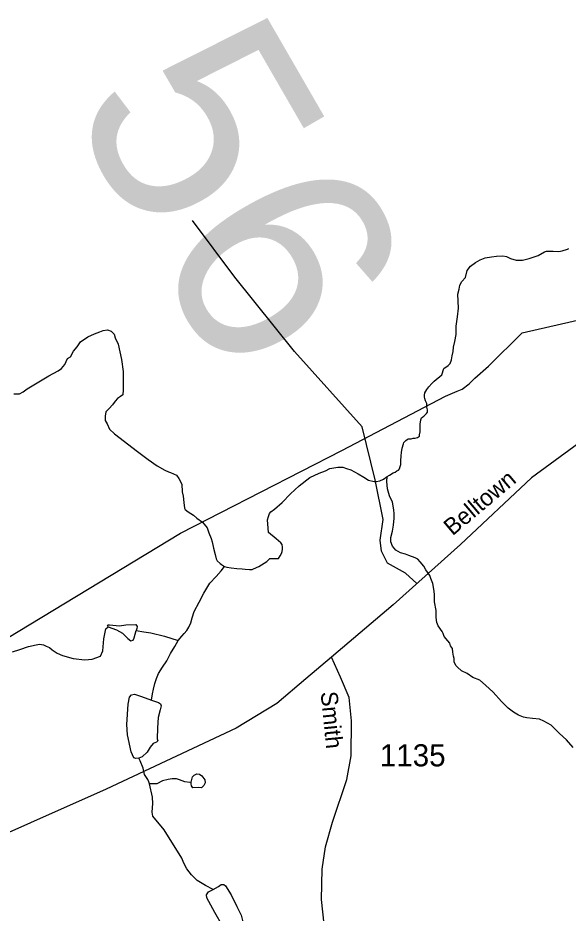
# Model space of a CAD drawing. Extents: x 2056842 to 2160602, y 826753 to 1016856.
# Drawn here: x 2095813 to 2098923, y 899934 to 904997 of the extents above; entities that cross this region are included whole.
import ezdxf

# ---------------------------------------------------------------- set-up
doc = ezdxf.new("R2010")
doc.units = 0
for name, color, linetype in [('Exist Hydrographic Creek Single Shore', 7, 'Continuous'), ('Exist Hydrographic Misc Water Feature', 7, 'Continuous'), ('Exist Road Non-System Type 51', 7, 'Continuous'), ('Exist Road Secondary Structure Standard Bridge Number Label', 7, 'Continuous'), ('Exist Road Secondary Type 51 Attributed', 7, 'Continuous'), ('Exist Road Secondary Type 51 Label', 7, 'Continuous'), ('Exist Road Secondary Type 51 Number Label', 7, 'Continuous'), ('Exist Utilities Electrical Transmission Line', 7, 'Continuous')]:
    doc.layers.add(name, color=color, linetype=linetype)

msp = doc.modelspace()

# ---------------------------------------------------------------- linework, layer by layer
at = {"layer": 'Exist Hydrographic Creek Single Shore'}
for points in [[(2097899.6, 902403.5), (2097913.7, 902411.5), (2097933.6, 902423.5), (2097945.7, 902427.6), (2097955.5, 902435.6), (2097963.5, 902439.7), (2097969.7, 902447.6), (2097973.6, 902459.6), (2097977.5, 902471.6), (2097977.5, 902491.6), (2097979.3, 902519.6), (2097981.4, 902539.6), (2097985.1, 902563.7), (2097993.1, 902587.7), (2097995.1, 902595.7), (2098005.2, 902607.8), (2098013.2, 902611.8), (2098019.1, 902615.8), (2098035.1, 902615.8), (2098047.2, 902619.9), (2098059.1, 902619.9), (2098071.2, 902624), (2098082.9, 902632), (2098082.9, 902640), (2098087, 902656), (2098087, 902676), (2098087, 902700), (2098090.7, 902724), (2098094.6, 902736.1), (2098102.6, 902740.1), (2098106.7, 902744.1), (2098114.7, 902752), (2098122.6, 902760), (2098128.6, 902768), (2098128.6, 902780), (2098124.3, 902796), (2098124.3, 902816), (2098116.3, 902832.1), (2098112.4, 902844), (2098110.3, 902852), (2098110.3, 902864), (2098112.2, 902876), (2098124.1, 902896.1), (2098136.2, 902910), (2098152.2, 902930.1), (2098166.1, 902942.2), (2098209.8, 902978.3), (2098219.8, 903014.3), (2098245.7, 903030.4), (2098255.5, 903042.4), (2098263.7, 903062.5), (2098267.6, 903086.5), (2098273.4, 903110.5), (2098275.4, 903134.5), (2098283.4, 903166.6), (2098289.2, 903206.5), (2098289.2, 903254.5), (2098296.9, 903306.6), (2098302.7, 903354.6), (2098300.6, 903394.6), (2098300.4, 903434.6), (2098306.4, 903462.6), (2098310.3, 903486.5), (2098322.4, 903506.5), (2098342.1, 903528.7), (2098352.1, 903568.7), (2098371.8, 903592.8), (2098399.9, 903612.9), (2098425.9, 903628.9), (2098453.8, 903641.1), (2098489.9, 903645.1), (2098517.8, 903649.3), (2098553.9, 903651.3), (2098574, 903647.4), (2098598, 903635.5), (2098629.9, 903627.5), (2098665.8, 903627.6), (2098701.9, 903635.8), (2098725.9, 903643.8), (2098753.8, 903653.9), (2098789.7, 903674.1), (2098801.6, 903678.1), (2098817.6, 903678.2), (2098837.7, 903678.3), (2098869.7, 903676.3), (2098889.5, 903680.3), (2098919.7, 903688.5), (2098927.7, 903692.5)], [(2095790.6, 902870.9), (2095822.6, 902870.9), (2095842.5, 902883), (2095864.4, 902899.1), (2095988.1, 902973.4), (2096040.1, 903001.6), (2096060, 903013.7), (2096078.1, 903037.7), (2096093.9, 903071.7), (2096109.9, 903079.8), (2096127.7, 903111.8), (2096147.6, 903135.9), (2096167.5, 903165.9), (2096207.5, 903194.1), (2096245.4, 903210.2), (2096275.3, 903222.3), (2096295.4, 903228.4), (2096319.4, 903232.4), (2096339.3, 903224.5), (2096357.4, 903208.6), (2096363.5, 903188.5), (2096379.7, 903152.6), (2096398, 903064.7), (2096408, 902996.8), (2096408.2, 902936.7), (2096408.4, 902892.7), (2096406.6, 902864.7), (2096392.4, 902856.6), (2096376.4, 902844.6), (2096362.7, 902828.6), (2096346.7, 902808.5), (2096328.9, 902788.4), (2096310.8, 902768.5), (2096306.9, 902744.5), (2096306.9, 902720.4), (2096317, 902700.5), (2096331.1, 902670.5), (2096359.2, 902644.6), (2096489.4, 902545), (2096549.7, 902499.2), (2096599.7, 902463.3), (2096643.8, 902439.6), (2096663.7, 902429.6), (2096675.8, 902425.6), (2096709.8, 902411.8), (2096721.9, 902391.8), (2096740, 902359.9), (2096742, 902315.9), (2096746.3, 902291.8), (2096750.2, 902255.8), (2096754.3, 902223.9), (2096758.4, 902215.9), (2096774.4, 902203.9), (2096804.6, 902184.1), (2096824.5, 902168.1), (2096856.7, 902144.3), (2096882.7, 902112.3), (2096892.7, 902084.4), (2096904.8, 902052.3), (2096911, 902034.4), (2096919.2, 901998.4), (2096927.2, 901962.5), (2096933.3, 901938.5), (2096939.3, 901926.5), (2096955.3, 901910.5), (2096963.3, 901906.5), (2096981.3, 901894.6)], [(2096981.3, 901894.6), (2096993.4, 901890.6), (2097017.4, 901886.7), (2097049.4, 901882.8), (2097081.4, 901880.9), (2097097.4, 901878.9), (2097121.4, 901877.1), (2097137.4, 901877.1), (2097145.4, 901881.1), (2097175.3, 901895.2), (2097219.2, 901923.3), (2097237, 901939.4), (2097257.1, 901939.5), (2097269.2, 901939.5), (2097285.2, 901939.5), (2097295.1, 901955.6), (2097303.1, 901967.6), (2097307.2, 901979.6), (2097309.2, 901991.6), (2097309.2, 902003.6), (2097307, 902019.6), (2097299, 902027.6), (2097272.9, 902051.5), (2097228.8, 902087.4), (2097226.8, 902111.4), (2097224.5, 902157.4), (2097228.4, 902177.4), (2097234.4, 902193.4), (2097242.4, 902203.4), (2097262.5, 902219.5), (2097306.1, 902255.6), (2097354.1, 902305.8), (2097401.9, 902349.8), (2097463.8, 902398), (2097515.7, 902422.2), (2097551.6, 902436.3), (2097575.6, 902448.5), (2097597.7, 902452.5), (2097621.7, 902456.6), (2097649.6, 902456.7), (2097669.7, 902448.7), (2097695.5, 902440.8), (2097735.7, 902418.9), (2097767.7, 902398.9), (2097794, 902383.2), (2097825.9, 902375.2), (2097837.8, 902375.3), (2097857.9, 902379.3), (2097879.9, 902387.4), (2097899.6, 902403.5)], [(2098952.3, 900870.9), (2098914.2, 900914.8), (2098874.2, 900950.7), (2098827.8, 900996.4), (2098785.8, 901020.3), (2098761.8, 901030.2), (2098721.8, 901034.1), (2098689.8, 901038), (2098669.9, 901041.9), (2098641.8, 901053.9), (2098613.5, 901069.7), (2098583.6, 901093.7), (2098545.7, 901131.5), (2098499.3, 901183.4), (2098455.4, 901223.3), (2098423.1, 901251.2), (2098385.1, 901267.1), (2098353.1, 901288.9), (2098321.1, 901304.9), (2098296.9, 901324.8), (2098288.9, 901334.7), (2098278.9, 901354.7), (2098278.9, 901374.7), (2098274.8, 901386.7), (2098270.7, 901410.7), (2098268.6, 901430.7), (2098258.6, 901446.6), (2098254.7, 901460.6), (2098242.6, 901474.6), (2098222.3, 901498.5), (2098216.4, 901514.5), (2098210.4, 901526.5), (2098188.5, 901558.4), (2098180.1, 901578.3), (2098176.2, 901606.3), (2098176.2, 901646.4), (2098168, 901694.3), (2098167.6, 901738.3), (2098163.7, 901766.3), (2098157.7, 901798.4), (2098147.5, 901826.2), (2098141.3, 901844.3), (2098119.4, 901876.2), (2098107.1, 901896.2), (2098087.2, 901920.1), (2098073, 901936), (2098059.1, 901943.9), (2098023.2, 901955.8), (2098003.1, 901963.8), (2097975.2, 901971.7), (2097949, 901987.6), (2097930.9, 902009.6), (2097920.9, 902033.5), (2097920.9, 902057.5), (2097930.7, 902093.5), (2097936.7, 902127.6), (2097940.4, 902167.5), (2097940.4, 902191.5), (2097938.3, 902215.5), (2097930.1, 902257.5), (2097914.1, 902293.5), (2097901.8, 902333.4), (2097897.9, 902375.5), (2097899.6, 902403.5)], [(2096718.2, 901476.1), (2096738.5, 901499.9), (2096752.7, 901516), (2096768.5, 901532), (2096778.5, 901552.1), (2096790.4, 901576.1), (2096798.2, 901604.1), (2096808.3, 901640.1), (2096838, 901692.2), (2096863.8, 901744.3), (2096897.7, 901800.3), (2096933.6, 901838.4), (2096961.4, 901870.5), (2096981.3, 901894.6)], [(2095783, 901410.9), (2095823, 901425.1), (2095872.8, 901441.3), (2095916.9, 901451.4), (2095934.9, 901455.4), (2095956.9, 901451.5), (2095972.9, 901443.5), (2095990.9, 901435.6), (2096006.9, 901423.6), (2096035, 901403.7), (2096065, 901391.8), (2096125.2, 901374), (2096191.1, 901366.2), (2096233.1, 901370.3), (2096279.6, 901387.5), (2096292.4, 901417.4), (2096297.8, 901484.6), (2096310.6, 901541.2), (2096322.3, 901554)], [(2096322.3, 901554), (2096319.1, 901560.4), (2096321.3, 901563.6), (2096330.9, 901564.7), (2096386.3, 901559.4), (2096423.7, 901563.6), (2096479.2, 901565.8), (2096486.7, 901555.1), (2096484.5, 901543.3), (2096481.3, 901532.7)], [(2096481.3, 901532.7), (2096525.1, 901524.1), (2096563.5, 901519.9), (2096641.4, 901499.6), (2096718.2, 901476.1)], [(2096568.8, 901138.5), (2096573.7, 901173.5), (2096579.6, 901201.4), (2096587.4, 901233.4), (2096595.4, 901261.4), (2096607.3, 901289.5), (2096631.1, 901325.6), (2096655.1, 901361.7), (2096675, 901401.7), (2096700.8, 901441.8), (2096718.2, 901476.1)], [(2096496.8, 900811.2), (2096479.2, 900807.5), (2096468.5, 900812.8), (2096453.6, 900845.9), (2096432.2, 900942), (2096428, 901000.7), (2096436.5, 901116), (2096444, 901155.6), (2096455.7, 901169.4), (2096471.7, 901171.6), (2096511.2, 901158.8), (2096568.8, 901138.5)], [(2096568.8, 901138.5), (2096607.2, 901125.7), (2096619, 901117.1), (2096623.2, 901105.4), (2096617.9, 901084), (2096605.1, 901040.2), (2096601.9, 900981.5), (2096599.8, 900919.6), (2096603, 900908.9), (2096595.5, 900901.4), (2096577.4, 900892.9), (2096561.3, 900872.6), (2096544.3, 900844.9), (2096514.4, 900818.2), (2096496.8, 900811.2)], [(2096916.7, 900067.3), (2096873.1, 900090.5), (2096826.9, 900118.4), (2096794.7, 900150.2), (2096766.8, 900184.2), (2096750.6, 900216.1), (2096738.5, 900244.1), (2096639.9, 900405.7), (2096575.7, 900481.5), (2096571.8, 900505.5), (2096575.7, 900553.5), (2096573.5, 900589.5), (2096557.3, 900665.4)]]:
    msp.add_lwpolyline(points, dxfattribs=at)
at = {"layer": 'Exist Hydrographic Misc Water Feature'}
for points in [[(2096322.3, 901554), (2096370.3, 901535.9), (2096404.5, 901517.7), (2096434.4, 901486.8), (2096451.4, 901473.9), (2096464.2, 901477.1), (2096469.6, 901490), (2096481.3, 901532.7)], [(2096557.3, 900665.4), (2096553.2, 900677.4), (2096547.2, 900689.4), (2096529.2, 900717.3), (2096521, 900753.3), (2096504.8, 900795.2), (2096496.8, 900811.2)], [(2096791.9, 900673.9), (2096785.1, 900672.1), (2096757.2, 900676.1), (2096727.1, 900688), (2096709.2, 900693.9), (2096685.2, 900693.8), (2096663.1, 900689.7), (2096631.1, 900681.6), (2096597.3, 900665.5), (2096557.3, 900665.4)], [(2096791.9, 900673.9), (2096800.4, 900704.1), (2096808.9, 900714.8), (2096824.9, 900721.2), (2096839.9, 900720.1), (2096851.6, 900709.5), (2096868.7, 900687), (2096871.9, 900671), (2096863.3, 900656.1), (2096850.5, 900642.2), (2096832.4, 900644.3), (2096802.5, 900643.3), (2096794, 900652.9), (2096791.8, 900665.7), (2096791.9, 900673.9)], [(2096916.7, 900067.3), (2096947.6, 900084.4), (2096961.5, 900095.1), (2096976.4, 900096.2), (2096987.1, 900088.7), (2097019.1, 900036.4), (2097051.1, 899971.3), (2097074.6, 899922.1), (2097088.5, 899868.8), (2097104.5, 899810), (2097106.6, 899781.2), (2097099.2, 899758.8), (2097090.6, 899751.3), (2097071.4, 899753.4), (2097045.8, 899771.6), (2097006.3, 899821.8), (2096969, 899861.3), (2096925.2, 899938.2), (2096880.4, 900020.4), (2096879.3, 900036.4), (2096890, 900053.5), (2096916.7, 900067.3)]]:
    msp.add_lwpolyline(points, dxfattribs=at)
at = {"layer": 'Exist Road Non-System Type 51'}
msp.add_lwpolyline([(2098068.4, 901798.4), (2098002.8, 901856), (2097901.5, 901912.6), (2097868.7, 901981.2), (2097859.8, 902043.8), (2097877.6, 902160.1), (2097833, 902383.7), (2097758.5, 902684.8), (2097375.7, 903109.6), (2097039, 903529.9), (2096799.2, 903850.4)], dxfattribs=at)
at = {"layer": 'Exist Road Secondary Type 51 Attributed'}
for points in [[(2103307.7, 903586.3), (2102888.8, 903292.5), (2102376, 902959), (2102108.3, 902781.1), (2101939.4, 902730.7), (2101681.7, 902675.9), (2101417.6, 902627.4), (2101196.6, 902622), (2101083.5, 902645.3), (2100814.9, 902739.7), (2100466.4, 902879.9), (2100276, 902941.1), (2100099.9, 902964.4), (2099929.3, 902951.8), (2099739.7, 902902.4), (2099362.5, 902787.3), (2099089.4, 902668.7), (2098715.8, 902395.5), (2098315.2, 902019.7), (2097934.4, 901678.2), (2097584.5, 901381.1)], [(2097584.5, 901381.1), (2097440.8, 901258.9), (2097275.5, 901120.4), (2097046.5, 900979.3), (2096312.6, 900635.1), (2095454.9, 900254.9), (2094879.1, 899939.4), (2094260.3, 899562.8), (2093814.7, 899296.7), (2093533.6, 899171.8), (2092778.2, 898906.6), (2092463.9, 898789.7), (2091981.5, 898576.7), (2091780.3, 898463.5), (2091132.7, 898086.9), (2090400.7, 897659.9), (2089683, 897256.3), (2089377.6, 897073), (2088782.1, 896719.7), (2088437.2, 896513), (2087866.9, 896195.7), (2087516.6, 895996.1), (2087189.6, 895823.6)], [(2098777.6, 898798.8), (2098495.8, 898808.2), (2098310.7, 898853.1), (2098177.8, 898926.8), (2098044.8, 899002.3), (2097913.7, 899117.4), (2097823, 899208.2), (2097724.2, 899355.6), (2097621.8, 899542.5), (2097569.7, 899718.7), (2097543.6, 899870.6), (2097529.3, 900010.8), (2097532.8, 900183.4), (2097551.7, 900308.4), (2097591.2, 900448.6), (2097672.1, 900689.5), (2097696.3, 900823.4), (2097698.1, 901021.2), (2097685.6, 901154.2), (2097637, 901269.2), (2097584.5, 901381.1)]]:
    msp.add_lwpolyline(points, dxfattribs=at)
at = {"layer": 'Exist Utilities Electrical Transmission Line'}
msp.add_lwpolyline([(2093986.6, 900420.2), (2096731, 902082.7), (2097643.4, 902551.4), (2098230.3, 902857.1), (2098296.3, 902885.4), (2098324.2, 902897.4), (2098364.2, 902927.6), (2098396.1, 902959.7), (2098471.9, 903028), (2098663.2, 903216.4), (2100162, 903559.1)], dxfattribs=at)

# ---------------------------------------------------------------- texts
at = {"layer": 'Exist Road Secondary Structure Standard Bridge Number Label'}
msp.add_text('56', height=1230.31, rotation=300, dxfattribs=at).set_placement((2096089, 904500.3))
at = {"layer": 'Exist Road Secondary Type 51 Label'}
for s, rotation, p in [('Belltown', 40.1101, (2098269.5, 902064.9)), ('Smith', 275.6398, (2097523.9, 901183.4))]:
    msp.add_text(s, height=95, rotation=rotation, dxfattribs=at).set_placement(p)
at = {"layer": 'Exist Road Secondary Type 51 Number Label'}
msp.add_text('1135', height=125, dxfattribs=at).set_placement((2097858.5, 900764))

doc.saveas('drawing.dxf')
